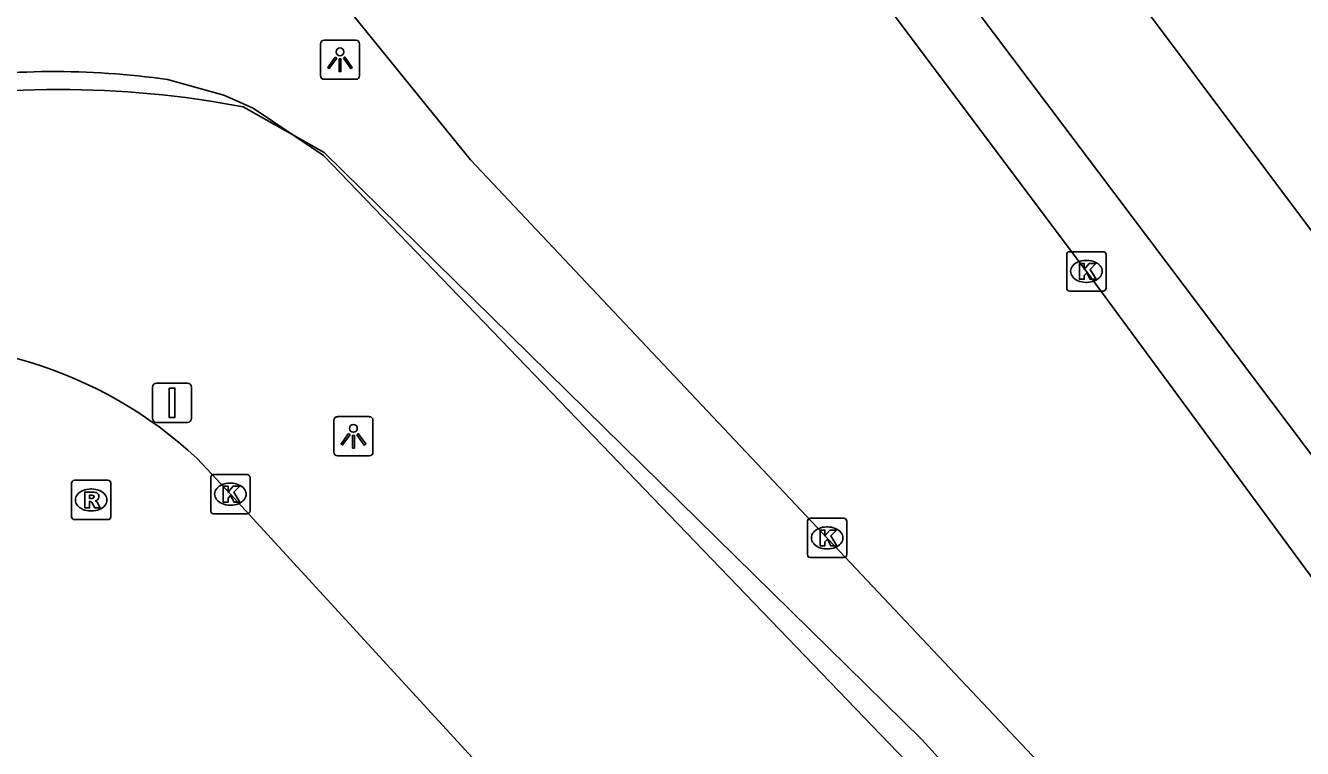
# Model space of a CAD drawing. Extents: x 156141 to 158132, y 385651 to 388399.
# Drawn here: x 156616.28 to 156648.76, y 387601.67 to 387620.07 of the extents above; entities that cross this region are included whole.
import ezdxf

# ---------------------------------------------------------------- set-up
doc = ezdxf.new("R2010")
doc.units = 0
for name, color, linetype in [('IMGEO_Berm_groen', 7, 'Continuous'), ('IMGEO_Fietspad_gesloten', 7, 'Continuous'), ('IMGEO_Hek', 7, 'Continuous'), ('IMGEO_Kolk', 7, 'Continuous'), ('IMGEO_Lichtpunt', 7, 'Continuous'), ('IMGEO_Rijbaan_lokaal_gesloten', 7, 'Continuous'), ('IMGEO_Rioolput', 7, 'Continuous'), ('IMGEO_Vlaggenmast', 7, 'Continuous')]:
    doc.layers.add(name, color=color, linetype=linetype)

msp = doc.modelspace()

# ---------------------------------------------------------------- linework, layer by layer
at = {"layer": 'IMGEO_Berm_groen'}
msp.add_lwpolyline([(156619.894, 387618.693), (156621.328, 387618.297), (156622.076, 387617.962), (156623.109, 387617.268), (156623.862, 387616.763), (156654.792, 387584.595), (156659.669, 387579.524), (156664.874, 387573.724), (156670.466, 387567.492), (156676.557, 387560.705), (156683.035, 387553.487)], dxfattribs=at)
msp.add_arc((156617.032, 387598.889), 20.009, 81.7777, 99.079, dxfattribs=at)
at = {"layer": 'IMGEO_Fietspad_gesloten'}
for points in [[(156636.612, 387631.386), (156653.428, 387608.928), (156657.588, 387603.771), (156661.694, 387599.163)], [(156656.514, 387599.474), (156654.677, 387601.565), (156653.249, 387603.495), (156633.874, 387629.22)]]:
    msp.add_lwpolyline(points, dxfattribs=at)
at = {"layer": 'IMGEO_Hek'}
msp.add_lwpolyline([(156621.815, 387617.999), (156623.877, 387616.835), (156639.077, 387601.905), (156683.035, 387553.487)], dxfattribs=at)
msp.add_arc((156617.127, 387593.472), 24.971, 79.1792, 100.8817, dxfattribs=at)
at = {"layer": 'IMGEO_Kolk'}
for p, q in [((156642.765, 387613.387), (156642.765, 387614.239)), ((156642.84, 387614.313), (156643.692, 387614.313)), ((156643.253, 387614.093), (156643.278, 387614.093)), ((156643.766, 387614.239), (156643.766, 387613.387)), ((156643.276, 387613.533), (156643.251, 387613.533)), ((156643.692, 387613.313), (156642.84, 387613.313)), ((156620.993, 387607.718), (156620.993, 387608.57)), ((156621.068, 387608.644), (156621.92, 387608.644)), ((156621.994, 387608.57), (156621.994, 387607.718)), ((156621.481, 387608.424), (156621.506, 387608.424)), ((156621.92, 387607.644), (156621.068, 387607.644)), ((156621.504, 387607.864), (156621.479, 387607.864)), ((156636.17, 387606.605), (156636.17, 387607.457)), ((156636.245, 387607.531), (156637.097, 387607.531)), ((156636.658, 387607.311), (156636.683, 387607.311)), ((156637.171, 387607.457), (156637.171, 387606.605)), ((156636.681, 387606.751), (156636.656, 387606.751)), ((156637.097, 387606.531), (156636.245, 387606.531))]:
    msp.add_line(p, q, dxfattribs=at)
for points in [[(156642.765, 387613.387), (156642.765, 387614.239)], [(156642.84, 387614.313), (156643.692, 387614.313)], [(156643.766, 387614.239), (156643.766, 387613.387)], [(156643.086, 387614.013), (156643.209, 387614.013), (156643.209, 387613.862), (156643.339, 387614.013), (156643.503, 387614.013), (156643.357, 387613.862), (156643.51, 387613.613), (156643.358, 387613.613), (156643.273, 387613.777), (156643.209, 387613.71), (156643.209, 387613.613), (156643.086, 387613.613), (156643.086, 387614.013)], [(156643.692, 387613.313), (156642.84, 387613.313)], [(156620.993, 387607.718), (156620.993, 387608.57)], [(156621.068, 387608.644), (156621.92, 387608.644)], [(156621.994, 387608.57), (156621.994, 387607.718)], [(156621.314, 387608.344), (156621.437, 387608.344), (156621.437, 387608.193), (156621.567, 387608.344), (156621.731, 387608.344), (156621.585, 387608.193), (156621.738, 387607.944), (156621.586, 387607.944), (156621.501, 387608.108), (156621.437, 387608.041), (156621.437, 387607.944), (156621.314, 387607.944), (156621.314, 387608.344)], [(156621.92, 387607.644), (156621.068, 387607.644)], [(156636.17, 387606.605), (156636.17, 387607.457)], [(156636.245, 387607.531), (156637.097, 387607.531)], [(156637.171, 387607.457), (156637.171, 387606.605)], [(156636.491, 387607.231), (156636.614, 387607.231), (156636.614, 387607.08), (156636.744, 387607.231), (156636.908, 387607.231), (156636.762, 387607.08), (156636.915, 387606.831), (156636.763, 387606.831), (156636.678, 387606.995), (156636.614, 387606.928), (156636.614, 387606.831), (156636.491, 387606.831), (156636.491, 387607.231)], [(156637.097, 387606.531), (156636.245, 387606.531)]]:
    msp.add_lwpolyline(points, dxfattribs=at)
for centre, start, end in [((156642.842, 387614.237), 91.552, 178.448), ((156642.842, 387614.237), 91.552, 178.448), ((156643.69, 387614.237), 1.552, 88.448), ((156643.69, 387614.237), 1.552, 88.448), ((156642.842, 387613.389), 181.552, 268.448), ((156642.842, 387613.389), 181.552, 268.448), ((156643.69, 387613.389), 271.552, 358.448), ((156643.69, 387613.389), 271.552, 358.448), ((156621.07, 387608.568), 91.552, 178.448), ((156621.07, 387608.568), 91.552, 178.448), ((156621.918, 387608.568), 1.552, 88.448), ((156621.918, 387608.568), 1.552, 88.448), ((156621.07, 387607.72), 181.552, 268.448), ((156621.07, 387607.72), 181.552, 268.448), ((156621.918, 387607.72), 271.552, 358.448), ((156621.918, 387607.72), 271.552, 358.448), ((156636.247, 387607.455), 91.552, 178.448), ((156636.247, 387607.455), 91.552, 178.448), ((156637.095, 387607.455), 1.552, 88.448), ((156637.095, 387607.455), 1.552, 88.448), ((156636.247, 387606.607), 181.552, 268.448), ((156636.247, 387606.607), 181.552, 268.448), ((156637.095, 387606.607), 271.552, 358.448), ((156637.095, 387606.607), 271.552, 358.448)]:
    msp.add_arc(centre, 0.0765, start, end, dxfattribs=at)
for centre, major_axis, ratio, start_param, end_param in [((156643.252, 387613.813), (-0.387, 0.002), 0.722429, 4.712389, 7.853982), ((156643.277, 387613.813), (-0.39, 0.002), 0.717154, 1.570796, 4.712389), ((156621.48, 387608.144), (-0.387, 0.002), 0.722429, 4.712389, 7.853982), ((156621.505, 387608.144), (-0.39, 0.002), 0.717154, 1.570796, 4.712389), ((156636.657, 387607.031), (-0.387, 0.002), 0.722429, 4.712389, 7.853982), ((156636.682, 387607.031), (-0.39, 0.002), 0.717154, 1.570796, 4.712389)]:
    msp.add_ellipse(centre, major_axis=major_axis, ratio=ratio, start_param=start_param, end_param=end_param, dxfattribs=at)
at = {"layer": 'IMGEO_Lichtpunt'}
for p, q in [((156624.686, 387619.696), (156623.878, 387619.696)), ((156624.686, 387619.696), (156623.878, 387619.696)), ((156623.784, 387619.601), (156623.784, 387618.794)), ((156623.784, 387619.601), (156623.784, 387618.794)), ((156624.78, 387618.794), (156624.78, 387619.601)), ((156624.78, 387618.794), (156624.78, 387619.601)), ((156623.878, 387618.7), (156624.686, 387618.7)), ((156623.878, 387618.7), (156624.686, 387618.7)), ((156624.124, 387610.021), (156624.124, 387609.214)), ((156624.124, 387610.021), (156624.124, 387609.214)), ((156625.026, 387610.116), (156624.218, 387610.116)), ((156625.026, 387610.116), (156624.218, 387610.116)), ((156625.12, 387609.214), (156625.12, 387610.021)), ((156625.12, 387609.214), (156625.12, 387610.021)), ((156624.218, 387609.12), (156625.026, 387609.12)), ((156624.218, 387609.12), (156625.026, 387609.12))]:
    msp.add_line(p, q, dxfattribs=at)
for points in [[(156624.158, 387619.265), (156624.197, 387619.237), (156624.009, 387618.975), (156623.971, 387619.002), (156624.158, 387619.265)], [(156624.26, 387619.217), (156624.307, 387619.217), (156624.307, 387618.895), (156624.26, 387618.895), (156624.26, 387619.217)], [(156624.37, 387619.237), (156624.408, 387619.264), (156624.595, 387619.002), (156624.556, 387618.974), (156624.37, 387619.237)], [(156624.498, 387609.685), (156624.537, 387609.657), (156624.349, 387609.395), (156624.311, 387609.422), (156624.498, 387609.685)], [(156624.6, 387609.637), (156624.647, 387609.637), (156624.647, 387609.315), (156624.6, 387609.315), (156624.6, 387609.637)], [(156624.71, 387609.657), (156624.748, 387609.684), (156624.935, 387609.422), (156624.896, 387609.394), (156624.71, 387609.657)]]:
    msp.add_lwpolyline(points, dxfattribs=at)
for centre in [(156624.283, 387619.399), (156624.623, 387609.819)]:
    msp.add_circle(centre, 0.0994, dxfattribs=at)
for centre, start, end in [((156623.878, 387619.601), 90, 180), ((156623.878, 387619.601), 90, 180), ((156624.686, 387619.601), 0, 90), ((156624.686, 387619.601), 0, 90), ((156623.878, 387618.794), 180, 270), ((156623.878, 387618.794), 180, 270), ((156624.686, 387618.794), 270, 0), ((156624.686, 387618.794), 270, 360), ((156624.218, 387610.021), 90, 180), ((156624.218, 387610.021), 90, 180), ((156625.026, 387610.021), 0, 90), ((156625.026, 387610.021), 0, 90), ((156624.218, 387609.214), 180, 270), ((156624.218, 387609.214), 180, 270), ((156625.026, 387609.214), 270, 0), ((156625.026, 387609.214), 270, 360)]:
    msp.add_arc(centre, 0.0946, start, end, dxfattribs=at)
at = {"layer": 'IMGEO_Rijbaan_lokaal_gesloten'}
for points in [[(156654.437, 387599.58), (156653.22, 387600.956), (156652.968, 387600.758), (156652.324, 387601.511), (156643.266, 387613.813), (156635.328, 387624.409), (156631.221, 387629.55)], [(156622.677, 387622.734), (156627.604, 387616.653), (156660.668, 387581.568), (156679.046, 387561.32), (156683.223, 387556.751)], [(156620.65, 387609.049), (156621.494, 387608.144), (156634.17, 387594.33), (156646.644, 387580.729), (156650.158, 387576.878), (156659.292, 387574.843), (156664.072, 387569.578), (156678.969, 387553.169)]]:
    msp.add_lwpolyline(points, dxfattribs=at)
msp.add_arc((156613.28, 387601.169), 10.789, 46.9171, 99.9453, dxfattribs=at)
at = {"layer": 'IMGEO_Rioolput'}
for p, q in [((156617.453, 387607.57), (156617.453, 387608.422)), ((156617.528, 387608.496), (156618.38, 387608.496)), ((156617.941, 387608.276), (156617.966, 387608.276)), ((156618.454, 387608.422), (156618.454, 387607.57)), ((156617.964, 387607.716), (156617.939, 387607.716)), ((156618.38, 387607.496), (156617.528, 387607.496))]:
    msp.add_line(p, q, dxfattribs=at)
for points in [[(156617.453, 387607.57), (156617.453, 387608.422)], [(156617.528, 387608.496), (156618.38, 387608.496)], [(156618.454, 387608.422), (156618.454, 387607.57)], [(156618.042, 387608.194), (156617.79, 387608.196), (156617.79, 387607.796)], [(156617.79, 387607.796), (156617.914, 387607.796), (156617.914, 387607.958), (156617.925, 387607.958)], [(156617.968, 387608.115), (156617.914, 387608.115), (156617.914, 387608.034)], [(156617.914, 387608.034), (156617.966, 387608.034)], [(156617.972, 387607.929), (156618.043, 387607.796), (156618.183, 387607.796), (156618.118, 387607.922)], [(156618.38, 387607.496), (156617.528, 387607.496)]]:
    msp.add_lwpolyline(points, dxfattribs=at)
for centre, radius, start, end in [((156617.53, 387608.42), 0.0765, 91.552, 178.448), ((156617.53, 387608.42), 0.0765, 91.552, 178.448), ((156618.378, 387608.42), 0.0765, 1.552, 88.448), ((156618.378, 387608.42), 0.0765, 1.552, 88.448), ((156617.924, 387607.905), 0.0533, 26.0293, 88.6989), ((156617.95, 387608.223), 0.19, 274.7715, 282.9687), ((156617.974, 387608.019), 0.0964, 77.0061, 93.1865), ((156617.988, 387608.076), 0.0378, 276.6634, 79.6772), ((156618.041, 387608.084), 0.109, 350.3612, 89.416), ((156618.039, 387608.084), 0.112, 277.5842, 350.9817), ((156618.023, 387607.869), 0.108, 29.5134, 73.7905), ((156617.53, 387607.572), 0.0765, 181.552, 268.448), ((156617.53, 387607.572), 0.0765, 181.552, 268.448), ((156618.378, 387607.572), 0.0765, 271.552, 358.448), ((156618.378, 387607.572), 0.0765, 271.552, 358.448)]:
    msp.add_arc(centre, radius, start, end, dxfattribs=at)
for centre, major_axis, ratio, start_param, end_param in [((156617.94, 387607.996), (-0.387, 0.002), 0.722429, 4.712389, 7.853982), ((156617.965, 387607.996), (-0.39, 0.002), 0.717154, 1.570796, 4.712389)]:
    msp.add_ellipse(centre, major_axis=major_axis, ratio=ratio, start_param=start_param, end_param=end_param, dxfattribs=at)
at = {"layer": 'IMGEO_Vlaggenmast'}
for p, q in [((156619.514, 387610.07), (156619.514, 387610.87)), ((156619.514, 387610.87), (156619.514, 387610.07)), ((156619.614, 387610.97), (156620.404, 387610.97)), ((156620.404, 387610.97), (156619.614, 387610.97)), ((156620.504, 387610.87), (156620.504, 387610.07)), ((156620.504, 387610.07), (156620.504, 387610.87)), ((156620.404, 387609.97), (156619.614, 387609.97)), ((156619.614, 387609.97), (156620.404, 387609.97))]:
    msp.add_line(p, q, dxfattribs=at)
msp.add_lwpolyline([(156619.934, 387610.845), (156620.084, 387610.845), (156620.084, 387610.095), (156619.934, 387610.095), (156619.934, 387610.845)], dxfattribs=at)
for centre, start, end in [((156619.614, 387610.87), 90, 180), ((156619.614, 387610.87), 90, 180), ((156620.404, 387610.87), 0, 90), ((156620.404, 387610.87), 360, 90), ((156619.614, 387610.07), 180, 270), ((156619.614, 387610.07), 180, 270), ((156620.404, 387610.07), 270, 0), ((156620.404, 387610.07), 270, 0)]:
    msp.add_arc(centre, 0.1, start, end, dxfattribs=at)

doc.saveas('drawing.dxf')
